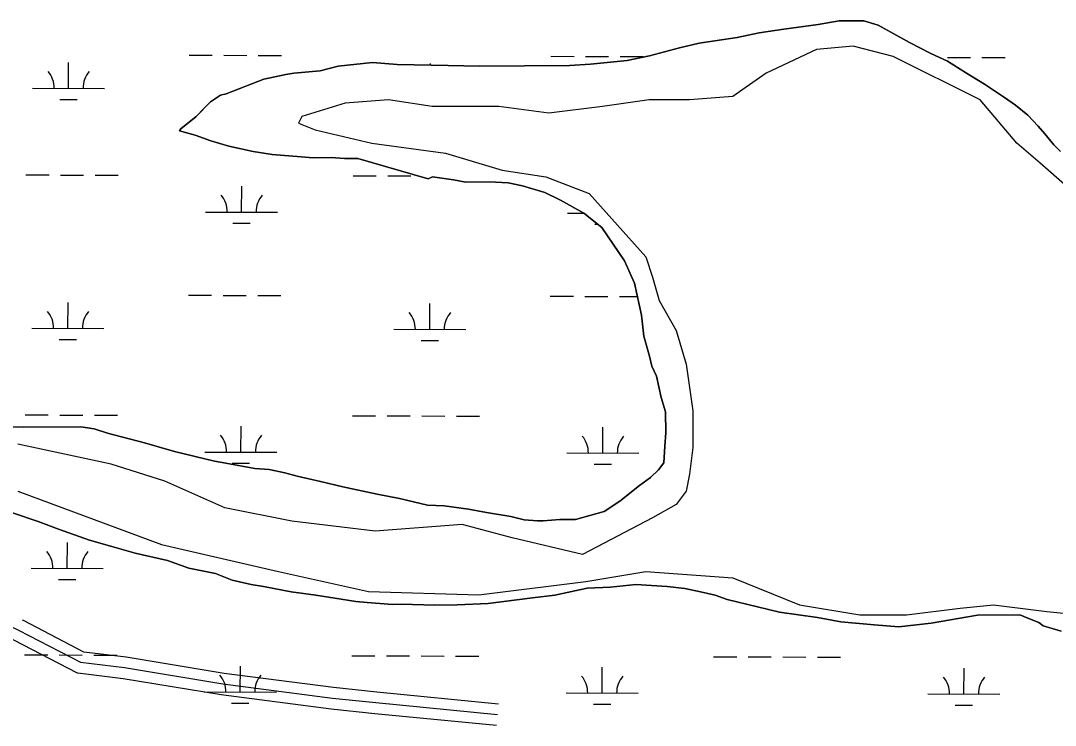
# Model space of a CAD drawing. Extents: x 3161615 to 3199515, y 867541 to 892976.
# Drawn here: x 3168231 to 3169667, y 889368 to 890345 of the extents above; entities that cross this region are included whole.
import ezdxf

# ---------------------------------------------------------------- set-up
doc = ezdxf.new("R2010")
doc.units = 0
for name, color, linetype in [('V-ROAD-CNTR', 7, 'Continuous'), ('V-SITE-VEGE', 7, 'Continuous'), ('V-TOPO-SHOR', 7, 'Continuous'), ('V-WETL-SWMP', 7, 'Continuous')]:
    doc.layers.add(name, color=color, linetype=linetype)

msp = doc.modelspace()

# ---------------------------------------------------------------- linework, layer by layer
at = {"layer": 'V-ROAD-CNTR'}
for points in [[(3167031.8, 890032.4), (3167157.1, 889989.1), (3167298.2, 889927.3), (3167459.2, 889867.2), (3167553.8, 889820.2), (3167632.5, 889786.7), (3167708.6, 889755.9), (3167806.9, 889730.3), (3167878.5, 889697.8), (3167953.6, 889657.5), (3168041.5, 889610.2), (3168153, 889535.8), (3168228.2, 889500), (3168314.3, 889455.2), (3168375.5, 889447.9), (3168511.7, 889425.5), (3168663.9, 889405.7), (3168724, 889399.3), (3168892.8, 889382.8)], [(3168233.3, 889514.2), (3168234.9, 889513.4), (3168318.8, 889469.8), (3168331.2, 889468.3)], [(3168214.5, 889489.9), (3168221.5, 889486.5), (3168309.8, 889440.7), (3168310.7, 889440.6)], [(3168331.2, 889468.3), (3168377.6, 889462.7), (3168513.9, 889440.3), (3168665.6, 889420.6), (3168725.5, 889414.2), (3168894.3, 889397.8)], [(3168310.7, 889440.6), (3168373.4, 889433), (3168509.6, 889410.6), (3168662.1, 889390.8), (3168722.5, 889384.4), (3168891.3, 889367.9)]]:
    msp.add_lwpolyline(points, dxfattribs=at)
at = {"layer": 'V-SITE-VEGE'}
for p, q in [((3169337.7, 890339.4), (3169366.9, 890344.3)), ((3169366.9, 890344.3), (3169400.9, 890344.6)), ((3169400.9, 890344.6), (3169421, 890338.6)), ((3169225.2, 890321.5), (3169256, 890328)), ((3169256, 890328), (3169289.9, 890332.9)), ((3169289.9, 890332.9), (3169337.7, 890339.4)), ((3169421, 890338.6), (3169464.4, 890314.3)), ((3169145.1, 890307), (3169172.8, 890313.4)), ((3169172.8, 890313.4), (3169225.2, 890321.5)), ((3169464.4, 890314.3), (3169493.8, 890299.1)), ((3169103.6, 890295.8), (3169145.1, 890307)), ((3169493.8, 890299.1), (3169517, 890288.5)), ((3168671.8, 890281.5), (3168719.5, 890286.5)), ((3168719.5, 890286.5), (3168753.5, 890283.7)), ((3168753.5, 890283.7), (3168824.5, 890282.7)), ((3168992.6, 890282.6), (3169021.9, 890284.4)), ((3169021.9, 890284.4), (3169072.8, 890289.4)), ((3169072.8, 890289.4), (3169103.6, 890295.8)), ((3169517, 890288.5), (3169543.4, 890271.7)), ((3168568.6, 890263.7), (3168599.4, 890270.1)), ((3168599.4, 890270.1), (3168610.2, 890271.7)), ((3168610.2, 890271.7), (3168647.1, 890275.1)), ((3168647.1, 890275.1), (3168671.8, 890281.5)), ((3168824.5, 890282.7), (3168867.7, 890281.6)), ((3168867.7, 890281.6), (3168992.6, 890282.6)), ((3169543.4, 890271.7), (3169568.2, 890256.5)), ((3168516.3, 890243.2), (3168568.6, 890263.7)), ((3169568.2, 890256.5), (3169596.1, 890238.2)), ((3168494.8, 890232.2), (3168508.6, 890241.6)), ((3168508.6, 890241.6), (3168516.3, 890243.2)), ((3168474.9, 890212), (3168494.8, 890232.2)), ((3169596.1, 890238.2), (3169611.6, 890227.6)), ((3169611.6, 890227.6), (3169628.7, 890213.8)), ((3168453.5, 890194.8), (3168474.9, 890212)), ((3169628.7, 890213.8), (3169642.7, 890198.5)), ((3169642.7, 890198.5), (3169652, 890187.8)), ((3168451.9, 890191.7), (3168453.5, 890194.8)), ((3168473.6, 890185.7), (3168451.9, 890191.7)), ((3168495.2, 890178.2), (3168473.6, 890185.7)), ((3169652, 890187.8), (3169664.5, 890172.5)), ((3168520, 890170.7), (3168495.2, 890178.2)), ((3168554, 890163.3), (3168520, 890170.7)), ((3169664.5, 890172.5), (3169673.8, 890163.3)), ((3168580.2, 890158.9), (3168554, 890163.3)), ((3168620.4, 890156.1), (3168580.2, 890158.9)), ((3168637.3, 890154.7), (3168620.4, 890156.1)), ((3168662, 890154.9), (3168637.3, 890154.7)), ((3168680.5, 890153.5), (3168662, 890154.9)), ((3168699.1, 890153.7), (3168680.5, 890153.5)), ((3168796.5, 890125.2), (3168699.1, 890153.7)), ((3168802.6, 890128.3), (3168796.5, 890125.2)), ((3168832, 890123.9), (3168802.6, 890128.3)), ((3168848.9, 890121), (3168832, 890123.9)), ((3168881.3, 890121.2), (3168848.9, 890121)), ((3168907.6, 890119.9), (3168881.3, 890121.2)), ((3168927.7, 890115.5), (3168907.6, 890119.9)), ((3168958.6, 890106.5), (3168927.7, 890115.5)), ((3168980.3, 890095.8), (3168958.6, 890106.5)), ((3169012.8, 890077.6), (3168980.3, 890095.8)), ((3169037.7, 890057.8), (3169012.8, 890077.6)), ((3169068.9, 890011.7), (3169037.7, 890057.8)), ((3169083, 889981), (3169068.9, 890011.7)), ((3169092.6, 889936.4), (3169083, 889981)), ((3169096, 889907.1), (3169092.6, 889936.4)), ((3169103.9, 889879.4), (3169096, 889907.1)), ((3169107.1, 889865.5), (3169103.9, 889879.4)), ((3169113.4, 889851.7), (3169107.1, 889865.5)), ((3169119.8, 889822.4), (3169113.4, 889851.7)), ((3169126.1, 889802.4), (3169119.8, 889822.4)), ((3169126.4, 889773.1), (3169126.1, 889802.4)), ((3168191.6, 889782.4), (3168234.8, 889781.2)), ((3168234.8, 889781.2), (3168315, 889781.8)), ((3168315, 889781.8), (3168333.5, 889778.9)), ((3168333.5, 889778.9), (3168352, 889772.9)), ((3168352, 889772.9), (3168403.1, 889759.4)), ((3169125, 889754.6), (3169126.4, 889773.1)), ((3168403.1, 889759.4), (3168444.8, 889747.4)), ((3169123.6, 889731.5), (3169125, 889754.6)), ((3168444.8, 889747.4), (3168500.5, 889734)), ((3168500.5, 889734), (3168515.9, 889731.1)), ((3168515.9, 889731.1), (3168556.1, 889723.7)), ((3168556.1, 889723.7), (3168576.1, 889722.3)), ((3169116, 889722.1), (3169123.6, 889731.5)), ((3168576.1, 889722.3), (3168597.8, 889717.8)), ((3168597.8, 889717.8), (3168614.8, 889713.4)), ((3168614.8, 889713.4), (3168647.2, 889705.9)), ((3169090, 889700.3), (3169105.3, 889711.3)), ((3169105.3, 889711.3), (3169116, 889722.1)), ((3168647.2, 889705.9), (3168678.1, 889698.5)), ((3168678.1, 889698.5), (3168726, 889688.1)), ((3169062.4, 889678.5), (3169090, 889700.3)), ((3168726, 889688.1), (3168756.9, 889682.1)), ((3168756.9, 889682.1), (3168795.6, 889673.2)), ((3168795.6, 889673.2), (3168818.7, 889671.9)), ((3168818.7, 889671.9), (3168852.7, 889667.5)), ((3168852.7, 889667.5), (3168877.4, 889663.1)), ((3169040.9, 889664.4), (3169062.4, 889678.5)), ((3168255.9, 889650.2), (3168220.3, 889662.3)), ((3168877.4, 889663.1), (3168911.4, 889657.2)), ((3168911.4, 889657.2), (3168929.9, 889652.7)), ((3168929.9, 889652.7), (3168948.5, 889651.3)), ((3168948.5, 889651.3), (3168956.2, 889651.4)), ((3168956.2, 889651.4), (3168979.3, 889653.1)), ((3168979.3, 889653.1), (3169000.9, 889653.3)), ((3169000.9, 889653.3), (3169040.9, 889664.4)), ((3168283.7, 889639.7), (3168255.9, 889650.2)), ((3168327.1, 889624.6), (3168283.7, 889639.7)), ((3168358, 889615.6), (3168327.1, 889624.6)), ((3168390.4, 889606.6), (3168358, 889615.6)), ((3168435.3, 889596.2), (3168390.4, 889606.6)), ((3168464.7, 889585.6), (3168435.3, 889596.2)), ((3168501.7, 889578.2), (3168464.7, 889585.6)), ((3168525, 889569.2), (3168501.7, 889578.2)), ((3168551.2, 889563.2), (3168525, 889569.2)), ((3168568.2, 889560.3), (3168551.2, 889563.2)), ((3168606.8, 889552.9), (3168568.2, 889560.3)), ((3168640.8, 889548.5), (3168606.8, 889552.9)), ((3169017.1, 889557.8), (3168972.5, 889548.2)), ((3169049.5, 889559.6), (3169017.1, 889557.8)), ((3169084.9, 889563), (3169049.5, 889559.6)), ((3169128.2, 889560.3), (3169084.9, 889563)), ((3169152.9, 889557.4), (3169128.2, 889560.3)), ((3169174.5, 889552.9), (3169152.9, 889557.4)), ((3169194.6, 889548.5), (3169174.5, 889552.9)), ((3168667.1, 889544.1), (3168640.8, 889548.5)), ((3168696.4, 889539.7), (3168667.1, 889544.1)), ((3168711.9, 889538.3), (3168696.4, 889539.7)), ((3168747.4, 889535.5), (3168711.9, 889538.3)), ((3168880, 889536.6), (3168836.8, 889534.7)), ((3168941.6, 889544.8), (3168880, 889536.6)), ((3168972.5, 889548.2), (3168941.6, 889544.8)), ((3169211.6, 889542.5), (3169194.6, 889548.5)), ((3169253.3, 889532), (3169211.6, 889542.5)), ((3168759.7, 889535.6), (3168747.4, 889535.5)), ((3168806, 889534.5), (3168759.7, 889535.6)), ((3168836.8, 889534.7), (3168806, 889534.5)), ((3169284.2, 889524.5), (3169253.3, 889532)), ((3169336.7, 889517.3), (3169284.2, 889524.5)), ((3169369.2, 889511.4), (3169336.7, 889517.3)), ((3169415.5, 889507.1), (3169369.2, 889511.4)), ((3169494.2, 889509.3), (3169449.5, 889504.3)), ((3169558.8, 889520.6), (3169494.2, 889509.3)), ((3169617.5, 889521.1), (3169558.8, 889520.6)), ((3169628.3, 889516.6), (3169617.5, 889521.1)), ((3169643.8, 889510.6), (3169628.3, 889516.6)), ((3169650, 889506), (3169643.8, 889510.6)), ((3169449.5, 889504.3), (3169415.5, 889507.1)), ((3169674.7, 889498.5), (3169650, 889506))]:
    msp.add_line(p, q, dxfattribs=at)
at = {"layer": 'V-TOPO-SHOR'}
for points in [[(3169682.9, 890114.4), (3169645.8, 890146.9), (3169613.3, 890174.7), (3169562.3, 890234.9), (3169441.8, 890295.2), (3169386.2, 890309.1), (3169335.2, 890304.5), (3169265.7, 890272), (3169219.3, 890239.6), (3169159, 890234.9), (3169103.4, 890234.9), (3169038.5, 890225.7), (3168964.3, 890216.4), (3168894.8, 890225.7), (3168802.1, 890225.7), (3168741.8, 890234.9), (3168681.6, 890230.3), (3168621.3, 890211.8), (3168616.7, 890202.5), (3168639.9, 890193.2), (3168718.7, 890174.7), (3168820.6, 890160.8), (3168899.5, 890137.6), (3168959.7, 890128.3), (3169020, 890105.1), (3169098.8, 890017.1), (3169108.1, 889989.3), (3169117.3, 889956.8), (3169140.5, 889915.1), (3169154.4, 889868.7), (3169163.7, 889803.8), (3169163.7, 889752.8), (3169159, 889715.8), (3169154.4, 889692.6), (3169140.5, 889674), (3169108.1, 889655.5), (3169010.7, 889604.5), (3168913.4, 889627.7), (3168843.8, 889646.2), (3168723.3, 889637), (3168607.4, 889650.9), (3168514.7, 889669.4), (3168431.3, 889706.5), (3168357.1, 889729.7), (3168227.3, 889757.5)], [(3168227.3, 889692.6), (3168426.6, 889618.4), (3168588.9, 889581.3), (3168714, 889553.5), (3168867, 889548.9), (3169015.3, 889567.4), (3169098.8, 889581.3), (3169219.3, 889572.1), (3169312, 889535), (3169395.5, 889521.1), (3169460.4, 889521.1), (3169534.5, 889530.3), (3169580.9, 889535), (3169655, 889525.7), (3169701.4, 889521.1)]]:
    msp.add_lwpolyline(points, dxfattribs=at)
at = {"layer": 'V-WETL-SWMP'}
for p, q in [((3169366.9, 890344.3), (3169337.7, 890339.4)), ((3169400.9, 890344.6), (3169366.9, 890344.3)), ((3169421, 890338.6), (3169400.9, 890344.6)), ((3169256, 890328), (3169225.2, 890321.5)), ((3169289.9, 890332.9), (3169256, 890328)), ((3169337.7, 890339.4), (3169289.9, 890332.9)), ((3169464.4, 890314.3), (3169421, 890338.6)), ((3169172.8, 890313.4), (3169145.1, 890307)), ((3169225.2, 890321.5), (3169172.8, 890313.4)), ((3169493.8, 890299.1), (3169464.4, 890314.3)), ((3169145.1, 890307), (3169103.6, 890295.8)), ((3169517, 890288.5), (3169493.8, 890299.1)), ((3168297.9, 890250.8), (3168298, 890286.8)), ((3168465.1, 890296.7), (3168497.1, 890296.6)), ((3168513.1, 890296.6), (3168545.1, 890296.5)), ((3168561.1, 890296.5), (3168593.1, 890296.4)), ((3168719.5, 890286.5), (3168671.8, 890281.5)), ((3168753.5, 890283.7), (3168719.5, 890286.5)), ((3168824.5, 890282.7), (3168753.5, 890283.7)), ((3168799.9, 890283.1), (3168799.9, 890285.4)), ((3168967, 890295.3), (3168999, 890295.2)), ((3169021.9, 890284.4), (3168992.6, 890282.6)), ((3169015, 890295.2), (3169047, 890295.1)), ((3169072.8, 890289.4), (3169021.9, 890284.4)), ((3169063, 890295.1), (3169095, 890295)), ((3169103.6, 890295.8), (3169072.8, 890289.4)), ((3169516.9, 890293.8), (3169548.9, 890293.7)), ((3169543.4, 890271.7), (3169517, 890288.5)), ((3169564.9, 890293.7), (3169596.9, 890293.6)), ((3168599.4, 890270.1), (3168568.6, 890263.7)), ((3168610.2, 890271.7), (3168599.4, 890270.1)), ((3168647.1, 890275.1), (3168610.2, 890271.7)), ((3168671.8, 890281.5), (3168647.1, 890275.1)), ((3168867.7, 890281.6), (3168824.5, 890282.7)), ((3168992.6, 890282.6), (3168867.7, 890281.6)), ((3169568.2, 890256.5), (3169543.4, 890271.7)), ((3168568.6, 890263.7), (3168516.3, 890243.2)), ((3169596.1, 890238.2), (3169568.2, 890256.5)), ((3168247.9, 890250.9), (3168347.9, 890250.6)), ((3168508.6, 890241.6), (3168494.8, 890232.2)), ((3168516.3, 890243.2), (3168508.6, 890241.6)), ((3168285.9, 890235.4), (3168309.9, 890235.3)), ((3168494.8, 890232.2), (3168485.6, 890222.9)), ((3169611.6, 890227.6), (3169596.1, 890238.2)), ((3169628.7, 890213.8), (3169611.6, 890227.6)), ((3168474.9, 890212), (3168453.5, 890194.8)), ((3168485.6, 890222.9), (3168474.9, 890212)), ((3169642.7, 890198.5), (3169628.7, 890213.8)), ((3169652, 890187.8), (3169642.7, 890198.5)), ((3168453.5, 890194.8), (3168451.9, 890191.7)), ((3168451.9, 890191.7), (3168473.6, 890185.7)), ((3168473.6, 890185.7), (3168495.2, 890178.2)), ((3169664.5, 890172.5), (3169652, 890187.8)), ((3168495.2, 890178.2), (3168520, 890170.7)), ((3168520, 890170.7), (3168554, 890163.3)), ((3169673.8, 890163.3), (3169664.5, 890172.5)), ((3168554, 890163.3), (3168580.2, 890158.9)), ((3168580.2, 890158.9), (3168620.4, 890156.1)), ((3168620.4, 890156.1), (3168637.3, 890154.7)), ((3168637.3, 890154.7), (3168662, 890154.9)), ((3168662, 890154.9), (3168680.5, 890153.5)), ((3168680.5, 890153.5), (3168699.1, 890153.7)), ((3168699.1, 890153.7), (3168796.5, 890125.2)), ((3168238.8, 890130.8), (3168270.8, 890130.8)), ((3168286.8, 890130.7), (3168318.8, 890130.6)), ((3168334.8, 890130.6), (3168366.8, 890130.5)), ((3168692.7, 890129.6), (3168724.7, 890129.5)), ((3168740.7, 890129.5), (3168772.7, 890129.4)), ((3168796.5, 890125.2), (3168802.6, 890128.3)), ((3168802.6, 890128.3), (3168832, 890123.9)), ((3168537.9, 890079.3), (3168538, 890115.3)), ((3168832, 890123.9), (3168848.9, 890121)), ((3168848.9, 890121), (3168881.3, 890121.2)), ((3168881.3, 890121.2), (3168907.6, 890119.9)), ((3168907.6, 890119.9), (3168927.7, 890115.5)), ((3168927.7, 890115.5), (3168958.6, 890106.5)), ((3168958.6, 890106.5), (3168980.3, 890095.8)), ((3168980.3, 890095.8), (3169012.8, 890077.6)), ((3168487.9, 890079.4), (3168587.9, 890079.1)), ((3168989.8, 890078), (3169012.2, 890078)), ((3169012.8, 890077.6), (3169037.7, 890057.8)), ((3168525.9, 890063.9), (3168549.9, 890063.8)), ((3169027.8, 890062.5), (3169031.7, 890062.5)), ((3169037.7, 890057.8), (3169068.9, 890011.7)), ((3169068.9, 890011.7), (3169083, 889981)), ((3169083, 889981), (3169092.6, 889936.4)), ((3168297, 889918.1), (3168297.1, 889954.1)), ((3168464.2, 889964), (3168496.2, 889964)), ((3168512.2, 889963.9), (3168544.2, 889963.8)), ((3168560.2, 889963.8), (3168592.2, 889963.7)), ((3168966.1, 889962.7), (3168998.1, 889962.6)), ((3169014.1, 889962.5), (3169046.1, 889962.4)), ((3169062.1, 889962.4), (3169087, 889962.3)), ((3168798.9, 889916.7), (3168799, 889952.7)), ((3169092.6, 889936.4), (3169096, 889907.1)), ((3168247, 889918.2), (3168347, 889917.9)), ((3168748.9, 889916.8), (3168848.9, 889916.6)), ((3168285, 889902.7), (3168309, 889902.6)), ((3168786.9, 889901.3), (3168810.9, 889901.2)), ((3169096, 889907.1), (3169103.9, 889879.4)), ((3169103.9, 889879.4), (3169107.1, 889865.5)), ((3169107.1, 889865.5), (3169113.4, 889851.7)), ((3169113.4, 889851.7), (3169119.8, 889822.4)), ((3169119.8, 889822.4), (3169126.1, 889802.4)), ((3168237.8, 889798.2), (3168269.8, 889798.1)), ((3168285.8, 889798), (3168317.8, 889798)), ((3168333.8, 889797.9), (3168365.8, 889797.8)), ((3168691.8, 889796.9), (3168723.8, 889796.8)), ((3168739.8, 889796.8), (3168771.8, 889796.7)), ((3168787.8, 889796.7), (3168819.8, 889796.6)), ((3168835.8, 889796.5), (3168867.8, 889796.4)), ((3169126.1, 889802.4), (3169126.4, 889773.1)), ((3168234.8, 889781.2), (3168191.6, 889782.4)), ((3168315, 889781.8), (3168234.8, 889781.2)), ((3168333.5, 889778.9), (3168315, 889781.8)), ((3168537, 889746.6), (3168537.1, 889782.6)), ((3169038.9, 889745.2), (3169039, 889781.2)), ((3168352.1, 889772.9), (3168333.5, 889778.9)), ((3168403.1, 889759.4), (3168352.1, 889772.9)), ((3169126.4, 889773.1), (3169125, 889754.6)), ((3168444.8, 889747.4), (3168403.1, 889759.4)), ((3169125, 889754.6), (3169123.7, 889731.5)), ((3168500.5, 889734), (3168444.8, 889747.4)), ((3168487, 889746.7), (3168587, 889746.5)), ((3168988.9, 889745.4), (3169088.9, 889745.1)), ((3168515.9, 889731.1), (3168500.5, 889734)), ((3168556.1, 889723.7), (3168515.9, 889731.1)), ((3168525, 889731.2), (3168549, 889731.1)), ((3168576.1, 889722.3), (3168556.1, 889723.7)), ((3169026.9, 889729.8), (3169050.9, 889729.8)), ((3169123.7, 889731.5), (3169116, 889722.1)), ((3168597.8, 889717.8), (3168576.1, 889722.3)), ((3168614.8, 889713.4), (3168597.8, 889717.8)), ((3168647.2, 889705.9), (3168614.8, 889713.4)), ((3169105.3, 889711.3), (3169090, 889700.3)), ((3169116, 889722.1), (3169105.3, 889711.3)), ((3168678.1, 889698.5), (3168647.2, 889705.9)), ((3168726, 889688.1), (3168678.1, 889698.5)), ((3169090, 889700.3), (3169062.4, 889678.5)), ((3168756.9, 889682.1), (3168726, 889688.1)), ((3168795.6, 889673.2), (3168756.9, 889682.1)), ((3168818.7, 889671.9), (3168795.6, 889673.2)), ((3168852.7, 889667.5), (3168818.7, 889671.9)), ((3168877.4, 889663.1), (3168852.7, 889667.5)), ((3169062.4, 889678.5), (3169040.9, 889664.4)), ((3168220.3, 889662.3), (3168255.9, 889650.2)), ((3168911.4, 889657.2), (3168877.4, 889663.1)), ((3168929.9, 889652.7), (3168911.4, 889657.2)), ((3168948.5, 889651.3), (3168929.9, 889652.7)), ((3168956.2, 889651.4), (3168948.5, 889651.3)), ((3168979.3, 889653.1), (3168956.2, 889651.4)), ((3169000.9, 889653.3), (3168979.3, 889653.1)), ((3169040.9, 889664.4), (3169000.9, 889653.3)), ((3168255.9, 889650.2), (3168283.7, 889639.7)), ((3168283.7, 889639.7), (3168327.1, 889624.6)), ((3168327.1, 889624.6), (3168358, 889615.6)), ((3168296.1, 889585.4), (3168296.2, 889621.4)), ((3168358, 889615.6), (3168390.4, 889606.6)), ((3168390.4, 889606.6), (3168435.3, 889596.2)), ((3168435.3, 889596.2), (3168464.7, 889585.6)), ((3168246.1, 889585.5), (3168346.1, 889585.3)), ((3168464.7, 889585.6), (3168501.7, 889578.2)), ((3168284.1, 889570), (3168308.1, 889569.9)), ((3168501.7, 889578.2), (3168525, 889569.2)), ((3168525, 889569.2), (3168551.2, 889563.2)), ((3168551.2, 889563.2), (3168568.2, 889560.3)), ((3168568.2, 889560.3), (3168606.8, 889552.9)), ((3168606.8, 889552.9), (3168640.8, 889548.5)), ((3168972.5, 889548.2), (3169017.1, 889557.8)), ((3169017.1, 889557.8), (3169049.5, 889559.6)), ((3169049.5, 889559.6), (3169084.9, 889563)), ((3169084.9, 889563), (3169128.2, 889560.3)), ((3169128.2, 889560.3), (3169152.9, 889557.4)), ((3169152.9, 889557.4), (3169174.5, 889552.9)), ((3169174.5, 889552.9), (3169194.6, 889548.5)), ((3168640.8, 889548.5), (3168667.1, 889544.1)), ((3168667.1, 889544.1), (3168696.4, 889539.7)), ((3168696.4, 889539.7), (3168711.9, 889538.3)), ((3168711.9, 889538.3), (3168747.4, 889535.5)), ((3168836.8, 889534.7), (3168880, 889536.6)), ((3168880, 889536.6), (3168941.6, 889544.8)), ((3168941.6, 889544.8), (3168972.5, 889548.2)), ((3169194.6, 889548.5), (3169211.6, 889542.5)), ((3169211.6, 889542.5), (3169253.3, 889532)), ((3168747.4, 889535.5), (3168759.7, 889535.6)), ((3168759.7, 889535.6), (3168806, 889534.5)), ((3168806, 889534.5), (3168836.8, 889534.7)), ((3169253.3, 889532), (3169284.2, 889524.5)), ((3169284.2, 889524.5), (3169336.7, 889517.3)), ((3169336.7, 889517.3), (3169369.2, 889511.4)), ((3169369.2, 889511.4), (3169415.5, 889507.1)), ((3169449.5, 889504.3), (3169494.2, 889509.3)), ((3169494.2, 889509.3), (3169558.8, 889520.6)), ((3169558.8, 889520.6), (3169617.5, 889521.1)), ((3169617.5, 889521.1), (3169628.3, 889516.6)), ((3169628.3, 889516.6), (3169643.8, 889510.6)), ((3169643.8, 889510.6), (3169650, 889506)), ((3169415.5, 889507.1), (3169449.5, 889504.3)), ((3169650, 889506), (3169674.7, 889498.5)), ((3168236.9, 889465.5), (3168268.9, 889465.4)), ((3168284.9, 889465.4), (3168316.9, 889465.3)), ((3168332.9, 889465.2), (3168364.9, 889465.1)), ((3168690.8, 889464.2), (3168722.8, 889464.2)), ((3168738.8, 889464.1), (3168770.8, 889464)), ((3168786.8, 889464), (3168818.8, 889463.9)), ((3168834.8, 889463.8), (3168866.8, 889463.8)), ((3169192.7, 889462.9), (3169224.7, 889462.8)), ((3169240.7, 889462.7), (3169272.7, 889462.6)), ((3169288.7, 889462.6), (3169320.7, 889462.5)), ((3169336.7, 889462.5), (3169368.7, 889462.4)), ((3168536.1, 889413.9), (3168536.2, 889449.9)), ((3169038, 889412.5), (3169038.1, 889448.5)), ((3169539.9, 889411.2), (3169540, 889447.2)), ((3168486.1, 889414.1), (3168586.1, 889413.8)), ((3168988, 889412.7), (3169088, 889412.4)), ((3169489.9, 889411.3), (3169589.9, 889411)), ((3168524.1, 889398.5), (3168548.1, 889398.5)), ((3169026, 889397.1), (3169050, 889397.1)), ((3169527.9, 889395.8), (3169551.9, 889395.7))]:
    msp.add_line(p, q, dxfattribs=at)
for centre, start, end in [((3168242.7, 890251.4), 359.0699, 40.6135), ((3168353.2, 890251.1), 139.0699, 180.6135), ((3168482.7, 890079.9), 359.0699, 40.6135), ((3168593.2, 890079.6), 139.0699, 180.6135), ((3168241.8, 889918.7), 359.0699, 40.6135), ((3168352.3, 889918.4), 139.0699, 180.6135), ((3168743.7, 889917.3), 359.0699, 40.6135), ((3168854.2, 889917), 139.0699, 180.6135), ((3168481.8, 889747.2), 359.0699, 40.6135), ((3168592.3, 889746.9), 139.0699, 180.6135), ((3168983.7, 889745.8), 359.0699, 40.6135), ((3169094.2, 889745.5), 139.0699, 180.6135), ((3168240.9, 889586), 359.0699, 40.6135), ((3168351.3, 889585.7), 139.0699, 180.6135), ((3168480.9, 889414.6), 359.0699, 40.6135), ((3168591.3, 889414.3), 139.0699, 180.6135), ((3168982.8, 889413.2), 359.0699, 40.6135), ((3169093.3, 889412.9), 139.0699, 180.6135), ((3169484.7, 889411.8), 359.0699, 40.6135), ((3169595.2, 889411.5), 139.0699, 180.6135)]:
    msp.add_arc(centre, 35.2, start, end, dxfattribs=at)

doc.saveas('drawing.dxf')
